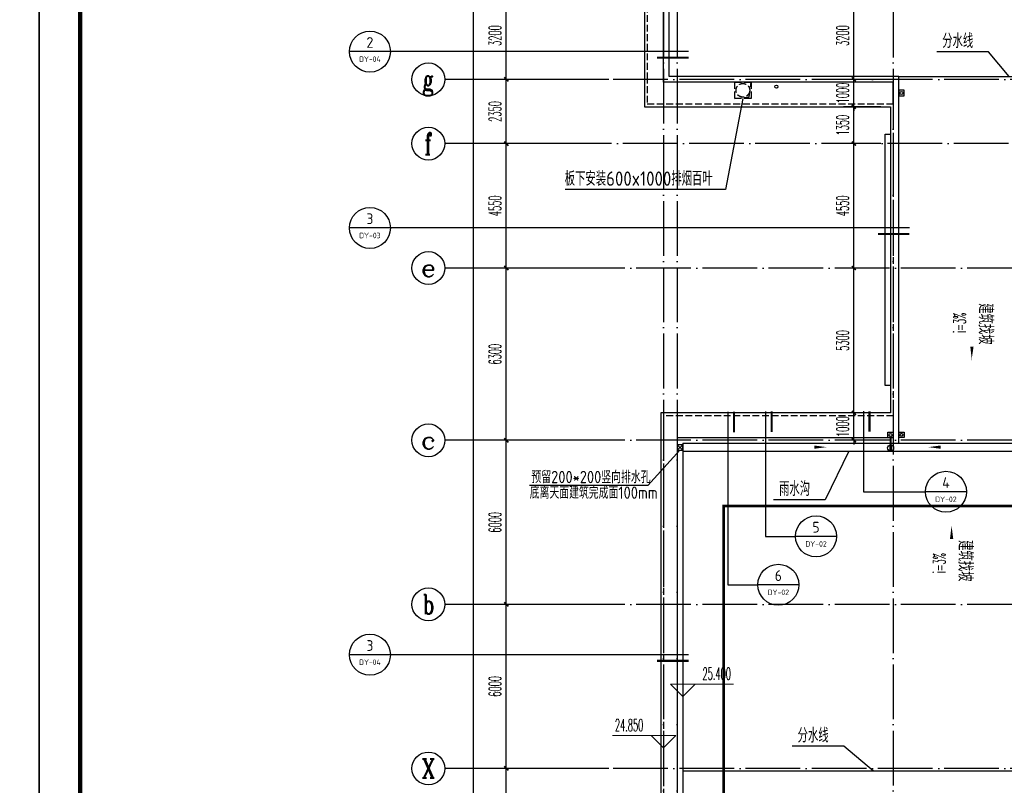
# Model space of a CAD drawing. Extents: x 1779708 to 7299578, y -1121471 to 88434.
# Tile 498 of 656: x 4804122 to 4840127, y -961561 to -933561. Entities that reach past the tile are written whole.
import ezdxf
from ezdxf.enums import TextEntityAlignment as Align

# ---------------------------------------------------------------- set-up
doc = ezdxf.new("R2010")
doc.units = 0
doc.header["$LTSCALE"] = 1000
doc.header["$MEASUREMENT"] = 0
for name, pattern in [('$0$DASH', [0.35, 0.25, -0.1]), ('DASH', [0.35, 0.25, -0.1]), ('DOTE', [2.4200000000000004, 2, -0.2, 0.02, -0.2])]:
    doc.linetypes.add(name, pattern=pattern)
doc.layers.get('0').update_dxf_attribs({"linetype": 'CONTINUOUS'})
doc.layers.get('Defpoints').update_dxf_attribs({"linetype": 'CONTINUOUS'})
for name, color, linetype in [('11111111111111111111111111111', 50, 'DASH'), ('a-dims', 7, 'CONTINUOUS'), ('AXIS', 3, 'CONTINUOUS'), ('AXIS_TEXT', 7, 'CONTINUOUS'), ('DIM_IDEN', 3, 'CONTINUOUS'), ('DIM_SYMB', 3, 'CONTINUOUS'), ('DIM_污水', 3, 'CONTINUOUS'), ('DOTE', 1, 'DOTE'), ('EQUIP_雨水斗', 7, 'CONTINUOUS'), ('P_PS_DIM', 1, 'CONTINUOUS'), ('PIPE-虹吸雨水', 4, 'CONTINUOUS'), ('PUB_DIM', 3, 'CONTINUOUS'), ('PUB_TEXT', 7, 'CONTINUOUS'), ('PUB_TITLE', 4, 'CONTINUOUS'), ('修改', 6, 'CONTINUOUS'), ('可见线', 6, 'CONTINUOUS'), ('室外构件', 4, 'CONTINUOUS'), ('栏杆', 6, 'CONTINUOUS')]:
    doc.layers.add(name, color=color, linetype=linetype)
doc.layers.add('DIM_ELEV', color=3, linetype='CONTINUOUS', lineweight=13)
doc.styles.add('_TCH_AXIS', font='COMPLEX', dxfattribs={"bigfont": 'GBCBIG'})
doc.styles.add('_TCH_DIM', font='SIMPLEX.shx', dxfattribs={"width": 0.7, "bigfont": 'GBCBIG.shx'})
doc.styles.add('_TCH_DIM_T3', font='SIMPLEX.shx', dxfattribs={"width": 0.4941176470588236, "bigfont": 'GBCBIG.shx'})
doc.styles.add('COMPLEX', font='COMPLEX')
doc.styles.get("Standard").update_dxf_attribs({"font": 'GBENOR', "bigfont": 'GBCBIG'})
doc.dimstyles.new('_TCH_ARCH&&150', dxfattribs={"dimtxt": 446.25, "dimasz": 150, "dimexe": 375, "dimexo": 450, "dimgap": 189.375, "dimtad": 1, "dimdec": 0, "dimzin": 0, "dimdsep": 46, "dimtxsty": '_TCH_DIM_T3', "dimblk": 'ARCHTICK', "dimcen": 0.09, "dimdle": 225, "dimclrt": 7, "dimazin": 2, "dimtfac": 1, "dimtdec": 0, "dimtix": 1, "dimtmove": 2, "dimatfit": 3, "dimfxl": 250, "dimtolj": 1, "dimtzin": 0, "dimarcsym": 0})

# ---------------------------------------------------------------- blocks, each defined once
blk = doc.blocks.new('A$C36B43F05')
at = {"layer": 'PUB_TITLE'}
blk.add_lwpolyline([(-0.002595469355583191, -0.0003986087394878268), (126149.9974045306, -0.0003986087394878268), (126149.9974045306, 178349.9996013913), (-0.002595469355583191, 178349.9996013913)], close=True, dxfattribs=at)
at = {"layer": 'PUB_TITLE', "const_width": 150}
blk.add_lwpolyline([(1499.997404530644, 1499.999601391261), (124649.9974045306, 1499.999601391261), (124649.9974045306, 174599.9996013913), (1499.997404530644, 174599.9996013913)], close=True, dxfattribs=at)
blk = doc.blocks.new('_AXISO')
blk.add_circle((0, 0), 0.5)
at = {"layer": 'AXIS_TEXT', "style": 'COMPLEX', "width": 1.041666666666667}
blk.add_attdef('A', text='', height=0.56, dxfattribs=at).set_placement((-0.25, -0.28), (0.25, -0.28), align=Align.FIT)
blk = doc.blocks.new('_ArchTick')
at = {"color": 0, "linetype": 'ByBlock', "const_width": 0.4}
blk.add_lwpolyline([(-0.5, -0.5), (0.5, 0.5)], dxfattribs=at)
blk = doc.blocks.new('*D6838')
at = {"layer": 'AXIS', "color": 0, "lineweight": -2, "transparency": 16777216}
for p, q in [((2250.000189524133, 8975.001551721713), (2250.000189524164, 147425.0015517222)), ((6750.000189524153, 147200.0015517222), (1875.000189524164, 147200.0015517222)), ((6750.000189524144, 9200.00155172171), (1875.000189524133, 9200.001551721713))]:
    blk.add_line(p, q, dxfattribs=at)
at = {"layer": 'Defpoints', "color": 0, "transparency": 16777216}
for p in [(2250.000189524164, 147200.0015517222), (7200.000189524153, 147200.0015517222), (7200.000189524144, 9200.00155172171)]:
    blk.add_point(p, dxfattribs=at)
at = {"layer": 'AXIS', "color": 0, "lineweight": -2, "transparency": 16777216, "xscale": 150, "yscale": 150, "zscale": 150}
for p, rotation in [((2250.000189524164, 147200.0015517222), 90), ((2250.000189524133, 9200.001551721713), 270)]:
    blk.add_blockref('_ArchTick', p, dxfattribs=dict(at, rotation=rotation))
at = {"layer": 'AXIS', "color": 7, "transparency": 16777216, "insert": (1837.500189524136, 78200.00155172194), "char_height": 446.25, "attachment_point": 5, "rotation": 90, "style": '_TCH_DIM_T3'}
blk.add_mtext('\\A1;138000', dxfattribs=at)
blk = doc.blocks.new('*D6856')
at = {"layer": 'AXIS', "color": 0, "lineweight": -2, "transparency": 16777216}
for p, q in [((6750.000189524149, 109100.0015517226), (3075.000189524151, 109100.0015517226)), ((3450.00018952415, 105675.0015517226), (3450.00018952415, 109325.0015517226)), ((6750.000189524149, 105900.0015517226), (3075.000189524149, 105900.0015517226))]:
    blk.add_line(p, q, dxfattribs=at)
at = {"layer": 'Defpoints', "color": 0, "transparency": 16777216}
for p in [(3450.00018952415, 109100.0015517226), (7200.000189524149, 109100.0015517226), (7200.000189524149, 105900.0015517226)]:
    blk.add_point(p, dxfattribs=at)
at = {"layer": 'AXIS', "color": 0, "lineweight": -2, "transparency": 16777216, "xscale": 150, "yscale": 150, "zscale": 150}
for p, rotation in [((3450.00018952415, 109100.0015517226), 90), ((3450.00018952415, 105900.0015517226), 270)]:
    blk.add_blockref('_ArchTick', p, dxfattribs=dict(at, rotation=rotation))
at = {"layer": 'AXIS', "color": 7, "transparency": 16777216, "insert": (3037.500189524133, 107500.0015517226), "char_height": 446.25, "attachment_point": 5, "rotation": 90, "style": '_TCH_DIM_T3'}
blk.add_mtext('\\A1;3200', dxfattribs=at)
blk = doc.blocks.new('*D6857')
at = {"layer": 'AXIS', "color": 0, "lineweight": -2, "transparency": 16777216}
for p, q in [((3450.000189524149, 108875.0015517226), (3450.000189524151, 115325.0015517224)), ((6750.00018952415, 115100.0015517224), (3075.00018952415, 115100.0015517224)), ((6750.000189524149, 109100.0015517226), (3075.000189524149, 109100.0015517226))]:
    blk.add_line(p, q, dxfattribs=at)
at = {"layer": 'Defpoints', "color": 0, "transparency": 16777216}
for p in [(3450.000189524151, 115100.0015517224), (7200.00018952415, 115100.0015517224), (7200.000189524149, 109100.0015517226)]:
    blk.add_point(p, dxfattribs=at)
at = {"layer": 'AXIS', "color": 0, "lineweight": -2, "transparency": 16777216, "xscale": 150, "yscale": 150, "zscale": 150}
for p, rotation in [((3450.000189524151, 115100.0015517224), 90), ((3450.000189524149, 109100.0015517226), 270)]:
    blk.add_blockref('_ArchTick', p, dxfattribs=dict(at, rotation=rotation))
at = {"layer": 'AXIS', "color": 7, "transparency": 16777216, "insert": (3037.500189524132, 112100.0015517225), "char_height": 446.25, "attachment_point": 5, "rotation": 90, "style": '_TCH_DIM_T3'}
blk.add_mtext('\\A1;6000', dxfattribs=at)
blk = doc.blocks.new('*D6858')
at = {"layer": 'AXIS', "color": 0, "lineweight": -2, "transparency": 16777216}
for p, q in [((6750.000189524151, 121100.0015517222), (3075.000189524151, 121100.0015517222)), ((3450.000189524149, 114875.0015517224), (3450.000189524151, 121325.0015517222)), ((6750.00018952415, 115100.0015517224), (3075.000189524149, 115100.0015517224))]:
    blk.add_line(p, q, dxfattribs=at)
at = {"layer": 'Defpoints', "color": 0, "transparency": 16777216}
for p in [(3450.000189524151, 121100.0015517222), (7200.000189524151, 121100.0015517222), (7200.00018952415, 115100.0015517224)]:
    blk.add_point(p, dxfattribs=at)
at = {"layer": 'AXIS', "color": 0, "lineweight": -2, "transparency": 16777216, "xscale": 150, "yscale": 150, "zscale": 150}
for p, rotation in [((3450.000189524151, 121100.0015517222), 90), ((3450.000189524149, 115100.0015517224), 270)]:
    blk.add_blockref('_ArchTick', p, dxfattribs=dict(at, rotation=rotation))
at = {"layer": 'AXIS', "color": 7, "transparency": 16777216, "insert": (3037.500189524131, 118100.0015517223), "char_height": 446.25, "attachment_point": 5, "rotation": 90, "style": '_TCH_DIM_T3'}
blk.add_mtext('\\A1;6000', dxfattribs=at)
blk = doc.blocks.new('*D6859')
at = {"layer": 'AXIS', "color": 0, "lineweight": -2, "transparency": 16777216}
for p, q in [((3450.00018952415, 120875.0015517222), (3450.000189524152, 127625.0015517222)), ((6750.000189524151, 127400.0015517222), (3075.000189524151, 127400.0015517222)), ((6750.000189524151, 121100.0015517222), (3075.000189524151, 121100.0015517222))]:
    blk.add_line(p, q, dxfattribs=at)
at = {"layer": 'Defpoints', "color": 0, "transparency": 16777216}
for p in [(3450.000189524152, 127400.0015517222), (7200.000189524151, 127400.0015517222), (7200.000189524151, 121100.0015517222)]:
    blk.add_point(p, dxfattribs=at)
at = {"layer": 'AXIS', "color": 0, "lineweight": -2, "transparency": 16777216, "xscale": 150, "yscale": 150, "zscale": 150}
for p, rotation in [((3450.000189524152, 127400.0015517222), 90), ((3450.00018952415, 121100.0015517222), 270)]:
    blk.add_blockref('_ArchTick', p, dxfattribs=dict(at, rotation=rotation))
at = {"layer": 'AXIS', "color": 7, "transparency": 16777216, "insert": (3037.500189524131, 124250.0015517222), "char_height": 446.25, "attachment_point": 5, "rotation": 90, "style": '_TCH_DIM_T3'}
blk.add_mtext('\\A1;6300', dxfattribs=at)
blk = doc.blocks.new('*D6860')
at = {"layer": 'AXIS', "color": 0, "lineweight": -2, "transparency": 16777216}
for p, q in [((3450.000189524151, 127175.0015517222), (3450.000189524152, 132175.0015517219)), ((6750.000189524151, 131950.0015517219), (3075.000189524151, 131950.0015517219)), ((6750.000189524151, 127400.0015517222), (3075.000189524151, 127400.0015517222))]:
    blk.add_line(p, q, dxfattribs=at)
at = {"layer": 'Defpoints', "color": 0, "transparency": 16777216}
for p in [(3450.000189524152, 131950.0015517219), (7200.000189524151, 131950.0015517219), (7200.000189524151, 127400.0015517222)]:
    blk.add_point(p, dxfattribs=at)
at = {"layer": 'AXIS', "color": 0, "lineweight": -2, "transparency": 16777216, "xscale": 150, "yscale": 150, "zscale": 150}
for p, rotation in [((3450.000189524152, 131950.0015517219), 90), ((3450.000189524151, 127400.0015517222), 270)]:
    blk.add_blockref('_ArchTick', p, dxfattribs=dict(at, rotation=rotation))
at = {"layer": 'AXIS', "color": 7, "transparency": 16777216, "insert": (3037.50018952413, 129675.0015517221), "char_height": 446.25, "attachment_point": 5, "rotation": 90, "style": '_TCH_DIM_T3'}
blk.add_mtext('\\A1;4550', dxfattribs=at)
blk = doc.blocks.new('*D6861')
at = {"layer": 'AXIS', "color": 0, "lineweight": -2, "transparency": 16777216}
for p, q in [((6750.000189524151, 134300.0015517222), (3075.000189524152, 134300.0015517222)), ((3450.000189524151, 131725.0015517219), (3450.000189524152, 134525.0015517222)), ((6750.000189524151, 131950.0015517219), (3075.000189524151, 131950.0015517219))]:
    blk.add_line(p, q, dxfattribs=at)
at = {"layer": 'Defpoints', "color": 0, "transparency": 16777216}
for p in [(3450.000189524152, 134300.0015517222), (7200.000189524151, 134300.0015517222), (7200.000189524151, 131950.0015517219)]:
    blk.add_point(p, dxfattribs=at)
at = {"layer": 'AXIS', "color": 0, "lineweight": -2, "transparency": 16777216, "xscale": 150, "yscale": 150, "zscale": 150}
for p, rotation in [((3450.000189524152, 134300.0015517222), 90), ((3450.000189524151, 131950.0015517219), 270)]:
    blk.add_blockref('_ArchTick', p, dxfattribs=dict(at, rotation=rotation))
at = {"layer": 'AXIS', "color": 7, "transparency": 16777216, "insert": (3037.50018952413, 133125.0015517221), "char_height": 446.25, "attachment_point": 5, "rotation": 90, "style": '_TCH_DIM_T3'}
blk.add_mtext('\\A1;2350', dxfattribs=at)
blk = doc.blocks.new('*D6862')
at = {"layer": 'AXIS', "color": 0, "lineweight": -2, "transparency": 16777216}
for p, q in [((3450.000189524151, 134075.0015517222), (3450.000189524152, 137725.0015517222)), ((6750.000189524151, 137500.0015517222), (3075.000189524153, 137500.0015517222)), ((6750.000189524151, 134300.0015517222), (3075.000189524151, 134300.0015517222))]:
    blk.add_line(p, q, dxfattribs=at)
at = {"layer": 'Defpoints', "color": 0, "transparency": 16777216}
for p in [(3450.000189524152, 137500.0015517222), (7200.000189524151, 137500.0015517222), (7200.000189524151, 134300.0015517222)]:
    blk.add_point(p, dxfattribs=at)
at = {"layer": 'AXIS', "color": 0, "lineweight": -2, "transparency": 16777216, "xscale": 150, "yscale": 150, "zscale": 150}
for p, rotation in [((3450.000189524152, 137500.0015517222), 90), ((3450.000189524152, 134300.0015517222), 270)]:
    blk.add_blockref('_ArchTick', p, dxfattribs=dict(at, rotation=rotation))
at = {"layer": 'AXIS', "color": 7, "transparency": 16777216, "insert": (3037.50018952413, 135900.0015517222), "char_height": 446.25, "attachment_point": 5, "rotation": 90, "style": '_TCH_DIM_T3'}
blk.add_mtext('\\A1;3200', dxfattribs=at)
blk = doc.blocks.new('a1')
at = {"layer": '11111111111111111111111111111'}
for p, q in [((59121.95538733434, 49135.6092003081), (59121.95538733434, 48935.6092003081)), ((59321.95538733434, 49135.6092003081), (59121.95538733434, 49135.6092003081)), ((59321.95538733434, 48935.6092003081), (59321.95538733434, 49135.6092003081)), ((59121.95538733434, 48935.6092003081), (59321.95538733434, 48935.6092003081))]:
    blk.add_line(p, q, dxfattribs=at)
blk = doc.blocks.new('$TwtSys$00000139')
at = {"color": 7}
for p, q in [((-18.75, 91.8558653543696, 1e-08), (-18.75, -91.8558653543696, 1e-08)), ((18.75, 91.8558653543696, 1e-08), (18.75, -91.8558653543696, 1e-08))]:
    blk.add_line(p, q, dxfattribs=at)
blk.add_circle((0, 0, 1e-08), 93.75)
blk = doc.blocks.new('*D5863')
at = {"layer": 'Defpoints', "color": 0, "transparency": 16777216}
for p in [(4834625.261839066, -947943.3157070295), (4836067.098467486, -947943.3157070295), (4836067.098467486, -948943.31570563)]:
    blk.add_point(p, dxfattribs=at)
at = {"layer": 'PUB_DIM', "color": 0, "lineweight": -2, "transparency": 16777216}
for p, q in [((4835617.098467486, -947943.3157070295), (4834250.261839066, -947943.3157070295)), ((4834625.261839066, -947943.3157070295), (4834625.261839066, -947793.3157070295)), ((4834625.261839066, -948943.31570563), (4834625.261839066, -947943.3157070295)), ((4835617.098467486, -948943.31570563), (4834250.261839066, -948943.31570563)), ((4834625.261839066, -948943.31570563), (4834625.261839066, -949093.31570563))]:
    blk.add_line(p, q, dxfattribs=at)
at = {"layer": 'PUB_DIM', "color": 0, "lineweight": -2, "transparency": 16777216, "xscale": 150, "yscale": 150, "zscale": 150}
for p, rotation in [((4834625.261839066, -947943.3157070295), 270), ((4834625.261839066, -948943.31570563), 90)]:
    blk.add_blockref('_ArchTick', p, dxfattribs=dict(at, rotation=rotation))
at = {"layer": 'PUB_DIM', "color": 7, "transparency": 16777216, "insert": (4834212.761839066, -948443.3157063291), "char_height": 446.25, "attachment_point": 5, "rotation": 90, "style": '_TCH_DIM_T3'}
blk.add_mtext('\\A1;1000', dxfattribs=at)
blk = doc.blocks.new('*D5864')
at = {"layer": 'Defpoints', "color": 0, "transparency": 16777216}
for p in [(4834625.261839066, -942643.3157056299), (4836067.098467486, -942643.3157056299), (4836067.098467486, -947943.3157070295)]:
    blk.add_point(p, dxfattribs=at)
at = {"layer": 'PUB_DIM', "color": 0, "lineweight": -2, "transparency": 16777216}
for p, q in [((4834625.261839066, -948168.3157070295), (4834625.261839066, -942418.3157056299)), ((4835617.098467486, -942643.3157056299), (4834250.261839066, -942643.3157056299)), ((4835617.098467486, -947943.3157070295), (4834250.261839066, -947943.3157070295))]:
    blk.add_line(p, q, dxfattribs=at)
at = {"layer": 'PUB_DIM', "color": 0, "lineweight": -2, "transparency": 16777216, "xscale": 150, "yscale": 150, "zscale": 150}
for p, rotation in [((4834625.261839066, -942643.3157056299), 90), ((4834625.261839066, -947943.3157070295), 270)]:
    blk.add_blockref('_ArchTick', p, dxfattribs=dict(at, rotation=rotation))
at = {"layer": 'PUB_DIM', "color": 7, "transparency": 16777216, "insert": (4834212.761839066, -945293.3157063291), "char_height": 446.25, "attachment_point": 5, "rotation": 90, "style": '_TCH_DIM_T3'}
blk.add_mtext('\\A1;5300', dxfattribs=at)
blk = doc.blocks.new('*D5865')
at = {"layer": 'Defpoints', "color": 0, "transparency": 16777216}
for p in [(4834625.261839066, -938093.3157056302), (4836067.098467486, -938093.3157056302), (4836067.098467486, -942643.3157056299)]:
    blk.add_point(p, dxfattribs=at)
at = {"layer": 'PUB_DIM', "color": 0, "lineweight": -2, "transparency": 16777216}
for p, q in [((4834625.261839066, -942868.3157056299), (4834625.261839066, -937868.3157056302)), ((4835617.098467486, -938093.3157056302), (4834250.261839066, -938093.3157056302)), ((4835617.098467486, -942643.3157056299), (4834250.261839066, -942643.3157056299))]:
    blk.add_line(p, q, dxfattribs=at)
at = {"layer": 'PUB_DIM', "color": 0, "lineweight": -2, "transparency": 16777216, "xscale": 150, "yscale": 150, "zscale": 150}
for p, rotation in [((4834625.261839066, -938093.3157056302), 90), ((4834625.261839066, -942643.3157056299), 270)]:
    blk.add_blockref('_ArchTick', p, dxfattribs=dict(at, rotation=rotation))
at = {"layer": 'PUB_DIM', "color": 7, "transparency": 16777216, "insert": (4834212.761839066, -940368.3157056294), "char_height": 446.25, "attachment_point": 5, "rotation": 90, "style": '_TCH_DIM_T3'}
blk.add_mtext('\\A1;4550', dxfattribs=at)
blk = doc.blocks.new('*D5866')
at = {"layer": 'Defpoints', "color": 0, "transparency": 16777216}
for p in [(4834625.261839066, -936743.3157054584), (4836067.098467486, -936743.3157054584), (4836067.098467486, -938093.3157056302)]:
    blk.add_point(p, dxfattribs=at)
at = {"layer": 'PUB_DIM', "color": 0, "lineweight": -2, "transparency": 16777216}
for p, q in [((4835617.098467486, -936743.3157054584), (4834250.261839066, -936743.3157054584)), ((4834625.261839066, -938318.3157056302), (4834625.261839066, -936518.3157054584)), ((4835617.098467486, -938093.3157056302), (4834250.261839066, -938093.3157056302))]:
    blk.add_line(p, q, dxfattribs=at)
at = {"layer": 'PUB_DIM', "color": 0, "lineweight": -2, "transparency": 16777216, "xscale": 150, "yscale": 150, "zscale": 150}
for p, rotation in [((4834625.261839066, -936743.3157054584), 90), ((4834625.261839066, -938093.3157056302), 270)]:
    blk.add_blockref('_ArchTick', p, dxfattribs=dict(at, rotation=rotation))
at = {"layer": 'PUB_DIM', "color": 7, "transparency": 16777216, "insert": (4834212.761839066, -937418.3157055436), "char_height": 446.25, "attachment_point": 5, "rotation": 90, "style": '_TCH_DIM_T3'}
blk.add_mtext('\\A1;1350', dxfattribs=at)
blk = doc.blocks.new('*D5867')
at = {"layer": 'Defpoints', "color": 0, "transparency": 16777216}
for p in [(4834625.261839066, -935743.315705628), (4836067.098467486, -935743.315705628), (4836067.098467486, -936743.3157054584)]:
    blk.add_point(p, dxfattribs=at)
at = {"layer": 'PUB_DIM', "color": 0, "lineweight": -2, "transparency": 16777216}
for p, q in [((4835617.098467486, -935743.315705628), (4834250.261839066, -935743.315705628)), ((4834625.261839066, -935743.315705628), (4834625.261839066, -935593.315705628)), ((4834625.261839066, -936743.3157054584), (4834625.261839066, -935743.315705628)), ((4835617.098467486, -936743.3157054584), (4834250.261839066, -936743.3157054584)), ((4834625.261839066, -936743.3157054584), (4834625.261839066, -936893.3157054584))]:
    blk.add_line(p, q, dxfattribs=at)
at = {"layer": 'PUB_DIM', "color": 0, "lineweight": -2, "transparency": 16777216, "xscale": 150, "yscale": 150, "zscale": 150}
for p, rotation in [((4834625.261839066, -935743.315705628), 270), ((4834625.261839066, -936743.3157054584), 90)]:
    blk.add_blockref('_ArchTick', p, dxfattribs=dict(at, rotation=rotation))
at = {"layer": 'PUB_DIM', "color": 7, "transparency": 16777216, "insert": (4834212.761839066, -936243.3157055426), "char_height": 446.25, "attachment_point": 5, "rotation": 90, "style": '_TCH_DIM_T3'}
blk.add_mtext('\\A1;1000', dxfattribs=at)
blk = doc.blocks.new('*D5868')
at = {"layer": 'Defpoints', "color": 0, "transparency": 16777216}
for p in [(4834625.261839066, -932543.31570563), (4836067.098467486, -932543.31570563), (4836067.098467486, -935743.315705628)]:
    blk.add_point(p, dxfattribs=at)
at = {"layer": 'PUB_DIM', "color": 0, "lineweight": -2, "transparency": 16777216}
for p, q in [((4834625.261839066, -935968.315705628), (4834625.261839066, -932318.31570563)), ((4835617.098467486, -932543.31570563), (4834250.261839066, -932543.31570563)), ((4835617.098467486, -935743.315705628), (4834250.261839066, -935743.315705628))]:
    blk.add_line(p, q, dxfattribs=at)
at = {"layer": 'PUB_DIM', "color": 0, "lineweight": -2, "transparency": 16777216, "xscale": 150, "yscale": 150, "zscale": 150}
for p, rotation in [((4834625.261839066, -932543.31570563), 90), ((4834625.261839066, -935743.315705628), 270)]:
    blk.add_blockref('_ArchTick', p, dxfattribs=dict(at, rotation=rotation))
at = {"layer": 'PUB_DIM', "color": 7, "transparency": 16777216, "insert": (4834212.761839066, -934143.3157056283), "char_height": 446.25, "attachment_point": 5, "rotation": 90, "style": '_TCH_DIM_T3'}
blk.add_mtext('\\A1;3200', dxfattribs=at)
blk = doc.blocks.new('A$C159220C3')
at = {"layer": 'AXIS'}
for p, q in [((7200.000189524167, 134300.0015517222), (1200.000189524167, 134300.0015517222)), ((7200.000189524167, 131950.0015517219), (1200.000189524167, 131950.0015517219)), ((7200.000189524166, 127400.0015517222), (1200.000189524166, 127400.0015517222)), ((7200.000189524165, 121100.0015517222), (1200.000189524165, 121100.0015517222)), ((7200.000189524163, 115100.0015517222), (1200.000189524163, 115100.0015517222)), ((7200.000189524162, 109100.0015517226), (1200.000189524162, 109100.0015517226))]:
    blk.add_line(p, q, dxfattribs=at)
at = {"layer": 'DOTE'}
for p, q in [((9200.000189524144, 149200.0015517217), (9200.000189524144, 7200.001551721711)), ((9700.000189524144, 149200.0015517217), (9700.000189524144, 7200.001551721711)), ((17600.00018952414, 149200.0015517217), (17600.00018952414, 7200.001551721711)), ((86800.00018952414, 134300.0015517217), (7200.000189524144, 134300.0015517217)), ((36330.00018952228, 131950.0015517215), (7200.000189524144, 131950.0015517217)), ((34400.00018952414, 127400.0015517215), (7200.000189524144, 127400.0015517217)), ((34400.00018952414, 121100.0015517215), (7200.000189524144, 121100.0015517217)), ((34400.00018952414, 115100.0015517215), (7200.000189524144, 115100.0015517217)), ((86800.00018952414, 109100.0015517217), (7200.000189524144, 109100.0015517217))]:
    blk.add_line(p, q, dxfattribs=at)
at = {"layer": 'AXIS'}
ref = blk.add_blockref('_AXISO', (600.0001895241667, 134300.0015517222), dxfattribs=dict(at, xscale=1200, yscale=1200, zscale=1200))
ref.add_attrib('A', 'g', dxfattribs={"layer": 'AXIS_TEXT', "height": 729.3242393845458, "style": '_TCH_AXIS', "width": 0.8571428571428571}).set_placement((391.6218354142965, 133935.3394320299), (808.3785436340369, 133935.3394320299), align=Align.FIT)
ref = blk.add_blockref('_AXISO', (600.0001895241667, 131950.0015517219), dxfattribs=dict(at, xscale=1200, yscale=1200, zscale=1200))
ref.add_attrib('A', 'f', dxfattribs={"layer": 'AXIS_TEXT', "height": 784.9696973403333, "style": '_TCH_AXIS', "width": 0.8888888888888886}).set_placement((450.4821519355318, 131557.5167030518), (749.5182271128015, 131557.5167030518), align=Align.FIT)
ref = blk.add_blockref('_AXISO', (600.0001895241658, 127400.0015517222), dxfattribs=dict(at, xscale=1200, yscale=1200, zscale=1200))
ref.add_attrib('A', 'e', dxfattribs={"layer": 'AXIS_TEXT', "height": 637.7755459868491, "style": '_TCH_AXIS', "width": 1.384615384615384}).set_placement((326.667812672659, 127081.1137787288), (873.3325663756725, 127081.1137787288), align=Align.FIT)
ref = blk.add_blockref('_AXISO', (600.0001895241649, 121100.0015517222), dxfattribs=dict(at, xscale=1200, yscale=1200, zscale=1200))
ref.add_attrib('A', 'c', dxfattribs={"layer": 'AXIS_TEXT', "height": 637.7755459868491, "style": '_TCH_AXIS', "width": 1.384615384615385}).set_placement((326.6678126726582, 120781.1137787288), (873.3325663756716, 120781.1137787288), align=Align.FIT)
ref = blk.add_blockref('_AXISO', (600.000189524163, 115100.0015517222), dxfattribs=dict(at, xscale=1200, yscale=1200, zscale=1200))
ref.add_attrib('A', 'b', dxfattribs={"layer": 'AXIS_TEXT', "height": 729.3242393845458, "style": '_TCH_AXIS', "width": 0.7499999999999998}).set_placement((391.6218354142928, 114735.3394320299), (808.3785436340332, 114735.3394320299), align=Align.FIT)
ref = blk.add_blockref('_AXISO', (600.0001895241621, 109100.0015517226), dxfattribs=dict(at, xscale=1200, yscale=1200, zscale=1200))
ref.add_attrib('A', 'X', dxfattribs={"layer": 'AXIS_TEXT', "height": 698.9222472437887, "style": '_TCH_AXIS', "width": 0.7777777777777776}).set_placement((367.0261071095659, 108750.5404281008), (832.9742719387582, 108750.5404281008), align=Align.FIT)
for p1, p2, distance, picture, middle in [((7200.000189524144, 9200.00155172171), (7200.000189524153, 147200.0015517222), 4949.999999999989, '*D6838', (1837.500189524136, 78200.00155172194)), ((7200.000189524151, 134300.0015517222), (7200.000189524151, 137500.0015517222), 3749.9999999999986, '*D6862', (3037.50018952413, 135900.0015517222)), ((7200.000189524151, 131950.0015517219), (7200.000189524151, 134300.0015517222), 3749.999999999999, '*D6861', (3037.50018952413, 133125.0015517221)), ((7200.000189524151, 127400.0015517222), (7200.000189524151, 131950.0015517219), 3749.999999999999, '*D6860', (3037.50018952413, 129675.0015517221)), ((7200.000189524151, 121100.0015517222), (7200.000189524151, 127400.0015517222), 3749.9999999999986, '*D6859', (3037.500189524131, 124250.0015517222)), ((7200.00018952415, 115100.0015517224), (7200.000189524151, 121100.0015517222), 3749.9999999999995, '*D6858', (3037.500189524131, 118100.0015517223)), ((7200.000189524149, 109100.0015517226), (7200.00018952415, 115100.0015517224), 3749.9999999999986, '*D6857', (3037.500189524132, 112100.0015517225)), ((7200.000189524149, 105900.0015517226), (7200.000189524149, 109100.0015517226), 3749.9999999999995, '*D6856', (3037.500189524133, 107500.0015517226))]:
    dim = blk.add_aligned_dim(p1=p1, p2=p2, distance=distance, dimstyle='_TCH_ARCH&&150', dxfattribs=at)
    dim.commit()
    dim.dimension.update_dxf_attribs({"geometry": picture, "text_midpoint": middle})

msp = doc.modelspace()

# ---------------------------------------------------------------- linework, layer by layer
at = {"layer": 'DIM_ELEV'}
for p, q in [((4828367.098468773, -958311.1565396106), (4827917.098468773, -957861.1565396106)), ((4827917.098468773, -957861.1565396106), (4830228.68365387, -957861.1565396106)), ((4828367.098468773, -958311.1565396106), (4828817.098468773, -957861.1565396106)), ((4828117.098467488, -959741.9071178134), (4825805.513282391, -959741.9071178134)), ((4827667.098467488, -960191.9071178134), (4827217.098467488, -959741.9071178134)), ((4827667.098467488, -960191.9071178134), (4828117.098467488, -959741.9071178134))]:
    msp.add_line(p, q, dxfattribs=at)
at = {"layer": 'DIM_IDEN'}
for p, q in [((4817678.351125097, -934729.1784849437), (4816178.351125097, -934729.1784849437)), ((4819216.715506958, -934729.1784849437), (4817678.351125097, -934729.1784849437)), ((4828582.721012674, -934729.1784849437), (4819216.715506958, -934729.1784849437)), ((4817678.351125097, -941177.1656345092), (4816178.351125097, -941177.1656345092)), ((4820293.983006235, -941177.1656345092), (4817678.351125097, -941177.1656345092)), ((4836655.115937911, -941177.1656345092), (4820293.983006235, -941177.1656345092)), ((4830021.531236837, -947897.062622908), (4830021.531236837, -954228.0204751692)), ((4831399.953097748, -947885.2725055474), (4831399.953097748, -952456.0801881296)), ((4834971.875483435, -947882.5832546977), (4834971.875483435, -950825.917816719)), ((4834971.875483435, -950825.917816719), (4837241.762631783, -950825.917816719)), ((4838741.762631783, -950825.917816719), (4837241.762631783, -950825.917816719)), ((4831399.953097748, -952456.0801881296), (4832492.636240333, -952456.0801881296)), ((4833992.636240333, -952456.0801881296), (4832492.636240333, -952456.0801881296)), ((4830021.531236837, -954228.0204751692), (4831114.214379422, -954228.0204751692)), ((4832614.214379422, -954228.0204751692), (4831114.214379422, -954228.0204751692)), ((4817678.351125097, -956784.4980080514), (4816178.351125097, -956784.4980080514)), ((4819216.715506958, -956784.4980080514), (4817678.351125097, -956784.4980080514)), ((4828582.721012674, -956784.4980080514), (4819216.715506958, -956784.4980080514))]:
    msp.add_line(p, q, dxfattribs=at)
at = {"layer": 'DIM_IDEN', "const_width": 75}
for points in [[(4828582.721012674, -934954.1784849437), (4827430.002511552, -934954.1784849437)], [(4836655.115937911, -941402.1656345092), (4835502.397436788, -941402.1656345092)], [(4830246.531236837, -947897.062622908), (4830246.531236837, -948647.062622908)], [(4831624.953097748, -947885.2725055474), (4831624.953097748, -948635.2725055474)], [(4835196.875483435, -947882.5832546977), (4835196.875483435, -948632.5832546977)], [(4828582.721012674, -957009.4980080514), (4827430.002511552, -957009.4980080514)]]:
    msp.add_lwpolyline(points, dxfattribs=at)
at = {"layer": 'DIM_IDEN'}
for centre in [(4816928.351125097, -934729.1784849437), (4816928.351125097, -941177.1656345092), (4837991.762631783, -950825.917816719), (4833242.636240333, -952456.0801881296), (4831864.214379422, -954228.0204751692), (4816928.351125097, -956784.4980080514)]:
    msp.add_circle(centre, 750, dxfattribs=at)
at = {"layer": 'DIM_SYMB'}
for points in [[(4840304.23498801, -935643.3157054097), (4839546.441635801, -934732.6405091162), (4837658.179593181, -934732.6405091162)], [(4830567.098466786, -936443.3157051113), (4829930.614520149, -939771.075573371), (4824068.875948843, -939771.075573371)], [(4834442.89712033, -949343.3157051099), (4833580.372125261, -951114.9437385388), (4831692.110082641, -951114.9437385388)], [(4835343.542922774, -961043.3157055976), (4834258.075896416, -960132.6405093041), (4832369.813853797, -960132.6405093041)]]:
    msp.add_lwpolyline(points, dxfattribs=at)
for points in [[(4838942.815719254, -943880.833947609, 0, 0, 0), (4838942.815719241, -945965.7532528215, 0, 120, 0), (4838942.815719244, -945515.7532528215, 0, 0, 0)], [(4831539.692832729, -949193.3157051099, 0, 0, 0), (4833624.612137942, -949193.3157051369, 0, 120, 0), (4833174.612137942, -949193.315705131, 0, 0, 0)], [(4839432.791997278, -949193.3157051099, 0, 0, 0), (4837347.872692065, -949193.3157051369, 0, 120, 0), (4837797.872692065, -949193.3157051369, 0, 0, 0)], [(4838199.351153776, -954186.1767215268, 0, 0, 0), (4838199.351153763, -952101.257416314, 0, 120, 0), (4838199.351153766, -952551.257416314, 0, 0, 0)]]:
    msp.add_lwpolyline(points, format="xyseb", dxfattribs=at)
at = {"layer": 'DIM_污水', "color": 1}
msp.add_circle((4831790.468198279, -936012.079004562), 55.00000000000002, dxfattribs=at)
at = {"layer": 'DIM_污水', "color": 2}
for centre in [(4836367.09762066, -936243.3163350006), (4836367.098467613, -948743.3152018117)]:
    msp.add_circle(centre, 55, dxfattribs=at)
at = {"layer": 'DIM_污水', "color": 3}
msp.add_circle((4835967.098467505, -948751.3723632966), 55, dxfattribs=at)
at = {"layer": 'PIPE-虹吸雨水', "const_width": 75}
msp.add_lwpolyline([(4835967.098467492, -949108.7866371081), (4835967.098467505, -948806.3723632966)], dxfattribs=at)
at = {"layer": 'PUB_TEXT', "color": 1}
for p, q in [((4828267.097621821, -949310.0559033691), (4827087.297399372, -950599.9926481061)), ((4827087.297399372, -950599.9926481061), (4822770.22543929, -950600.1703826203))]:
    msp.add_line(p, q, dxfattribs=at)
msp.add_lwpolyline([(4828367.097621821, -949110.0559033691), (4828167.097621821, -949110.0559033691), (4828167.097621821, -949310.0559033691), (4828367.097621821, -949310.0559033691)], close=True, dxfattribs=at)
for points in [[(4828367.097621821, -949110.0559033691), (4828167.097621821, -949310.0559033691)], [(4828367.097621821, -949310.0559033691), (4828167.097621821, -949110.0559033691)]]:
    msp.add_lwpolyline(points, dxfattribs=at)
at = {"layer": '可见线', "linetype": 'DASH'}
msp.add_lwpolyline([(4830267.098465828, -935843.3157051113), (4830867.098467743, -935843.3157051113), (4830867.098467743, -936443.3157051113), (4830267.098465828, -936443.3157051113)], close=True, dxfattribs=at)
msp.add_lwpolyline([(4830267.098467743, -936443.3157051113), (4830798.41956177, -936378.4471243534), (4830867.098465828, -935843.3157051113)], dxfattribs=at)
at = {"layer": '可见线', "linetype": '$0$DASH', "const_width": 100}
msp.add_lwpolyline([(4839667.098526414, -971143.3170480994), (4839667.098526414, -963043.3157055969), (4844467.098467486, -963043.3157055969), (4844467.098467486, -951343.3157051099), (4829867.098468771, -951343.315705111), (4829867.098468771, -971143.3170480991)], close=True, dxfattribs=at)
at = {"layer": '可见线', "linetype": 'DASH'}
msp.add_circle((4830567.098466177, -936143.3157051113), 250, dxfattribs=at)
at = {"layer": '室外构件'}
for p, q in [((4836267.098467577, -935643.3157054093), (4902567.098467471, -935643.3157054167)), ((4836267.098467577, -949043.3157051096), (4848667.098467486, -949043.3157051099)), ((4828367.098468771, -949343.3157051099), (4848667.098467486, -949343.3157051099)), ((4903067.098466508, -961043.3157055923), (4828367.098468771, -961043.3157055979))]:
    msp.add_line(p, q, dxfattribs=at)
at = {"layer": '栏杆'}
for p, q in [((4827667.098466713, -935843.3157054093), (4827667.098466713, -922843.3157055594)), ((4827867.098466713, -935643.3157054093), (4827867.098466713, -923043.3157055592)), ((4836267.098467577, -935643.3157054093), (4827867.098466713, -935643.3157054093)), ((4836267.098467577, -949043.3157051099), (4836267.098467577, -935643.3157054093)), ((4836067.098467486, -935843.3157054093), (4827667.098466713, -935843.3157054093)), ((4836067.098467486, -936643.3157054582), (4836067.098467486, -935843.3157054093)), ((4836067.098467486, -948043.3157036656), (4836067.098467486, -948843.3157051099)), ((4828167.098468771, -948843.3157051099), (4828167.098468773, -973843.3157053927)), ((4828167.098468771, -948843.3157051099), (4836067.098467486, -948843.3157051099)), ((4828367.098468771, -949043.3157051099), (4828367.098468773, -973643.3157053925)), ((4828367.098468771, -949043.3157051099), (4836267.098467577, -949043.3157051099))]:
    msp.add_line(p, q, dxfattribs=at)
for points in [[(4894867.098471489, -948743.315706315), (4894867.098471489, -948743.315706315), (4903367.098466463, -948743.3157008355), (4903367.098466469, -921743.3157060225), (4826967.098467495, -921743.3157060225), (4826967.098466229, -935643.3157052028), (4826967.098466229, -936743.3157054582), (4835967.098467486, -936743.3157054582), (4835967.098467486, -947943.3157040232), (4827567.09846534, -947943.315734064), (4827567.098531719, -974943.3157065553), (4903967.098467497, -974943.3157065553), (4903967.098465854, -961043.315705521), (4903967.098465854, -959943.3157061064), (4894867.0984721, -959943.315645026), (4894867.0984721, -959943.315645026)], [(4835967.098467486, -946943.315705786), (4835767.098467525, -946943.315705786), (4835767.098471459, -937743.3157075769), (4835967.098467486, -937743.3157075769)]]:
    msp.add_lwpolyline(points, dxfattribs=at)
at = {"layer": '栏杆', "linetype": 'DASH'}
msp.add_lwpolyline([(4836067.098467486, -948043.3157036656), (4827667.098465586, -948043.3157337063), (4827667.098531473, -974843.3157065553), (4903867.098467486, -974843.3157065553), (4903867.098465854, -961043.3157055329), (4903867.098465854, -960043.3157054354), (4894867.098471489, -960043.315645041), (4894867.098471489, -948643.3157063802), (4903267.098466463, -948643.3157009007), (4903267.098466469, -921843.3157060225), (4827067.098467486, -921843.3157060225), (4827067.098466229, -935643.3157052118), (4827067.098466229, -936643.3157054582), (4836067.098467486, -936643.3157054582), (4836067.098467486, -948043.3157036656)], dxfattribs=at)

# ---------------------------------------------------------------- block references
at = {"layer": 'EQUIP_雨水斗', "xscale": 1.200000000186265, "yscale": 1.200000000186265, "zscale": 1.200000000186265}
msp.add_blockref('$TwtSys$00000139', (4835967.098467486, -949221.2866371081), dxfattribs=at)
at = {"layer": 'P_PS_DIM', "color": 2}
msp.add_blockref('a1', (4777145.142233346, -985278.9255352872), dxfattribs=at)
at = {"layer": 'P_PS_DIM', "color": 3, "xscale": -1}
msp.add_blockref('a1', (4895189.053854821, -997786.9815635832), dxfattribs=at)
at = {"layer": 'P_PS_DIM', "color": 2, "xscale": -1}
msp.add_blockref('a1', (4895589.053854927, -997778.9244020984), dxfattribs=at)
at = {"layer": '修改'}
for name, p in [('A$C36B43F05', (4678684.760336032, -1084792.147838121)), ('A$C36B43F05', (4804834.760336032, -1084792.147838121)), ('A$C159220C3', (4818467.098277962, -1070043.317257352))]:
    msp.add_blockref(name, p, dxfattribs=at)

# ---------------------------------------------------------------- texts
at = {"layer": 'a-dims'}
for s, p in [('分水线', (4837857.309346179, -934597.2572968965)), ('板下安装600x1000排烟百叶', (4824053.676788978, -939635.6923611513)), ('雨水沟', (4831891.239835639, -950979.5605263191)), ('分水线', (4832568.943606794, -959997.2572970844))]:
    msp.add_text(s, height=525, dxfattribs=at).set_placement(p)
for p in [(4839187.013748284, -943931.3201413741), (4838443.549182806, -952595.4331748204)]:
    msp.add_text('建筑找坡', height=525.0000000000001, rotation=270, dxfattribs=at).set_placement(p)
at = {"layer": 'a-dims', "style": '_TCH_DIM', "width": 0.4941176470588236}
for height, p in [(446.2500000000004, (4838718.911467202, -945015.5461884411)), (446.2500000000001, (4837975.446901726, -953807.4644806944))]:
    msp.add_text('i=3%', height=height, rotation=90, dxfattribs=at).set_placement(p)
at = {"layer": 'PUB_TEXT', "color": 7}
for s, height, width, p, p2 in [('2', 391.8553393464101, 0.9959239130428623, (4816799.108076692, -934590.4085270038), (4817057.594173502, -934590.4085270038)), ('DY-04', 201.8678807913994, 1.024655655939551, (4816536.953981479, -935106.2080334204), (4817319.748268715, -935106.2080334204)), ('3', 392.7662262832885, 0.9786381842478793, (4816802.498128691, -941038.5260113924), (4817054.204121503, -941038.5260113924)), ('DY-03', 201.9698689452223, 1.022865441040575, (4816537.017650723, -941554.2719546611), (4817319.684599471, -941554.2719546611)), ('DY-02', 201.8678807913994, 1.026320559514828, (4837600.365488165, -951202.9473651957), (4838383.159775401, -951202.9473651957)), ('5', 391.8000188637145, 0.9966009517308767, (4833113.190414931, -952317.302303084), (4833372.082065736, -952317.302303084)), ('DY-02', 201.8678807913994, 1.026320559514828, (4832851.239096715, -952833.1097366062), (4833634.033383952, -952833.1097366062)), ('6', 392.488573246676, 0.9792919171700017, (4831737.317606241, -954089.3411618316), (4831991.111152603, -954089.3411618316)), ('DY-02', 201.8678807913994, 1.026320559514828, (4831472.817235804, -954605.0500236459), (4832255.611523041, -954605.0500236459)), ('3', 392.7662262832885, 0.9786381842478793, (4816802.498128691, -956645.8583849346), (4817054.204121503, -956645.8583849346)), ('DY-04', 201.8678807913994, 1.024655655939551, (4816536.953981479, -957161.5275565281), (4817319.748268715, -957161.5275565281))]:
    msp.add_text(s, height=height, dxfattribs=dict(at, width=width)).set_placement(p, p2, align=Align.FIT)
at = {"layer": 'PUB_TEXT', "color": 1}
for s, p in [('预留200*200竖向排水孔', (4822835.573700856, -950512.4953183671)), ('底离天面建筑完成面100mm', (4822773.149061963, -951083.4671584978))]:
    msp.add_text(s, height=450, dxfattribs=at).set_placement(p)
at = {"layer": 'PUB_TEXT', "color": 7}
msp.add_text('4', height=390.2574972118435, dxfattribs=at).set_placement((4837856.796362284, -950686.918363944), (4838126.728901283, -950686.918363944), align=Align.FIT)
at = {"layer": 'PUB_TEXT', "color": 7, "style": '_TCH_DIM', "width": 0.4941176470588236}
for s, p in [('25.400', (4829091.68365387, -957703.6565396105)), ('24.850', (4825887.413282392, -959584.4071178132))]:
    msp.add_text(s, height=446.25, dxfattribs=at).set_placement(p)

# ---------------------------------------------------------------- dimensions: what is measured, and where the dimension line sits
at = {"layer": 'PUB_DIM'}
for p1, p2, picture, middle in [((4836067.098467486, -935743.315705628), (4836067.098467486, -932543.31570563), '*D5868', (4834212.761839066, -934143.3157056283)), ((4836067.098467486, -936743.3157054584), (4836067.098467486, -935743.315705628), '*D5867', (4834212.761839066, -936243.3157055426)), ((4836067.098467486, -938093.3157056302), (4836067.098467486, -936743.3157054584), '*D5866', (4834212.761839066, -937418.3157055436)), ((4836067.098467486, -942643.3157056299), (4836067.098467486, -938093.3157056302), '*D5865', (4834212.761839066, -940368.3157056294)), ((4836067.098467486, -947943.3157070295), (4836067.098467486, -942643.3157056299), '*D5864', (4834212.761839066, -945293.3157063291)), ((4836067.098467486, -948943.31570563), (4836067.098467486, -947943.3157070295), '*D5863', (4834212.761839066, -948443.3157063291))]:
    dim = msp.add_aligned_dim(p1=p1, p2=p2, distance=1441.8366284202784, dimstyle='_TCH_ARCH&&150', dxfattribs=at)
    dim.commit()
    dim.dimension.update_dxf_attribs({"geometry": picture, "text_midpoint": middle})

doc.saveas('drawing.dxf')
